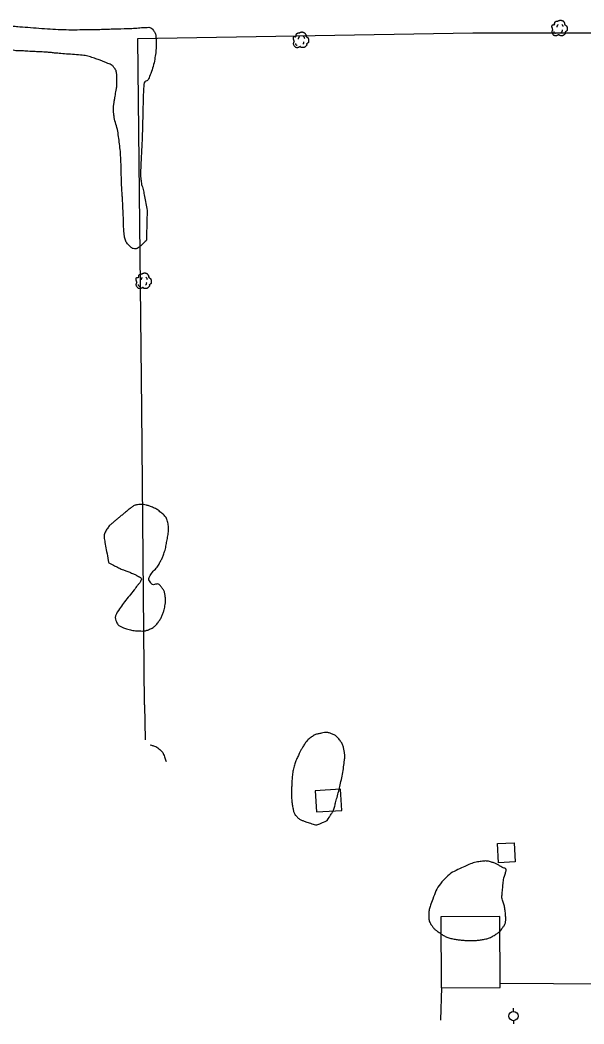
# Model space of a CAD drawing. Extents: x 2145380 to 2157287, y 139568 to 149130.
# Drawn here: x 2149576.4 to 2149820.1, y 141888.9 to 142322.8 of the extents above; entities that cross this region are included whole.
import ezdxf

# ---------------------------------------------------------------- set-up
doc = ezdxf.new("R2010")
doc.units = 0
for name, color, linetype in [('TOPO_Building', 7, 'Continuous'), ('TOPO_Fence', 7, 'Continuous'), ('TOPO_Power Pole', 7, 'Continuous'), ('TOPO_Tree', 7, 'Continuous'), ('TOPO_Tree Line', 7, 'Continuous')]:
    doc.layers.add(name, color=color, linetype=linetype)

# ---------------------------------------------------------------- blocks, each defined once
blk = doc.blocks.new('POWPOL')
at = {"layer": 'TOPO_Power Pole'}
for p, q in [((0, 10.2), (0, 17.3)), ((0, -10.2), (0, -17.3))]:
    blk.add_line(p, q, dxfattribs=at)
blk.add_circle((0, 0), 10.2, dxfattribs=at)
blk = doc.blocks.new('TREE')
at = {"layer": 'TOPO_Tree'}
for points in [[(-14.1, -0.4), (-14.2, 0.5), (-14.4, 1.4), (-14.6, 2.3), (-14.8, 3.2), (-15.5, 4), (-15.7, 4.9), (-15.8, 5.6), (-15.7, 6.3), (-15.7, 7), (-15.6, 7.9), (-15.7, 8.8), (-15.1, 9.7), (-14.6, 10.4), (-13.8, 10.5), (-13, 10.7), (-12.2, 11), (-11.1, 10), (-10.4, 10.7), (-9.4, 11.7), (-10.3, 13.3), (-9.8, 14.4), (-9.6, 15.1), (-9.3, 15.9), (-8.8, 16.5), (-8.2, 17.3), (-7.5, 17.7), (-6.7, 18.1), (-6.1, 18.4), (-5.6, 18.6), (-5.1, 18.7), (-4.5, 18.7), (-4, 18.5), (-3.5, 18.1)], [(13.2, -5.3), (13.3, -5.8), (13.4, -6.3), (13.4, -6.7), (13.8, -8.5), (12.2, -10), (10.8, -11.5), (10, -12.3), (9.1, -12.8), (8.2, -13.1), (6, -13.8), (3.3, -13.6), (1.3, -13.1), (0.5, -12.9), (-0.1, -11.4), (-0.8, -11.5), (-2, -11.6), (-3.3, -12.8), (-4.5, -13.1), (-6.1, -13.5), (-7.8, -14), (-9.3, -13.6), (-11.4, -13.1), (-12.8, -11.4), (-14.1, -9.4), (-15.3, -7.3), (-15.6, -5.1), (-15.1, -3), (-14.9, -1.9), (-13.9, -0.8), (-13.5, 0.1)], [(-4.2, 5.1), (-4.5, 6.1), (-4.3, 7.2), (-3.8, 8.2), (-3.3, 9.3), (-2.7, 10.3), (-1.6, 11)], [(-3.5, 17.6), (-3.1, 18.3), (-2.6, 18.8), (-1.9, 19.2), (-1, 19.7), (-0.2, 20), (0.7, 20.2), (1.6, 20.5), (2.5, 20.8), (3.4, 20.8), (4.1, 20.7), (4.8, 20.5), (5.5, 20.2), (6.4, 19.9), (7.3, 19.7), (8.2, 19.2), (9.4, 18.4), (10, 17.2), (10.8, 16), (11.2, 15.3), (11.6, 14.6), (11.9, 13.9), (12.2, 13.1), (11.4, 12), (11.9, 11.2), (12, 11), (12.2, 10.9), (12.4, 10.7), (12.9, 10.4), (13.5, 10), (14, 9.7), (14.7, 9.2), (15.4, 8.7), (16.1, 8.1), (16.7, 7.5), (16.9, 6.7), (17.1, 6), (17.6, 4.4), (17.7, 2.8), (17.7, 1.2), (17.7, -0.2), (17.8, -2.2), (16.6, -3), (15.5, -3.8), (14.3, -4.6), (13.2, -5.3)], [(5.9, 11.2), (6.5, 10.7), (7, 10.2), (7.4, 9.5), (7.9, 8.6), (8.3, 7.6), (8.5, 6.6)], [(-11.4, -4.5), (-11.5, -5.4), (-11, -6.3), (-10.1, -7.2), (-9.3, -8), (-8.5, -8.3), (-7.7, -8.1)], [(4.8, -6.3), (5.7, -5.7), (6.3, -4.9), (6.8, -3.9), (7.4, -2.8), (7.6, -1.7), (7.5, -0.6)]]:
    blk.add_open_spline(points, degree=3, dxfattribs=at)

msp = doc.modelspace()

# ---------------------------------------------------------------- linework, layer by layer
at = {"layer": 'TOPO_Building'}
for points in [[(2149715.5, 141981.16), (2149714.96, 141990.32), (2149703.92, 141989.67), (2149704.46, 141980.51)], [(2149789.92, 141967.23), (2149790.37, 141958.97), (2149783.17, 141958.57), (2149782.72, 141966.83)], [(2149783.97, 141904.71), (2149783.81, 141935.4), (2149758.23, 141935.26), (2149758.39, 141904.57)]]:
    msp.add_lwpolyline(points, close=True, dxfattribs=at)
at = {"layer": 'TOPO_Fence'}
for p, q in [((2149630.18, 142026.9), (2149630.54, 142011.64)), ((2149833.1, 141906.09), (2149783.96, 141906.31)), ((2149758.25, 141890.48), (2149758.76, 141904.58))]:
    msp.add_line(p, q, dxfattribs=at)
msp.add_lwpolyline([(2149630.18, 142026.9), (2149629.01, 142154.45), (2149627.34, 142314.94), (2149772.13, 142317.34), (2149827.33, 142317.38), (2149829.22, 142148.82), (2149830.63, 142041.55), (2149830.72, 141991.42), (2149934.16, 141991.85), (2150029.98, 141993.54), (2150029.88, 142020.08)], dxfattribs=at)
at = {"layer": 'TOPO_Tree Line'}
for points in [[(2149529.56, 142304.71), (2149529.86, 142306.09), (2149530.15, 142307.47), (2149530.45, 142308.84), (2149530.64, 142309.69), (2149531.42, 142310.23), (2149532.16, 142310.82), (2149533.01, 142311.48), (2149533.87, 142312.06), (2149534.84, 142312.13), (2149535.92, 142312.21), (2149537.1, 142311.95), (2149538.16, 142311.55), (2149539.02, 142311.23), (2149539.84, 142310.82), (2149540.7, 142310.52), (2149541.78, 142310.14), (2149542.85, 142309.74), (2149543.97, 142309.51), (2149545.2, 142309.26), (2149546.42, 142309.13), (2149547.66, 142309), (2149548.96, 142308.86), (2149550.26, 142308.75), (2149551.56, 142308.7), (2149552.78, 142308.65), (2149554.01, 142308.72), (2149555.23, 142308.92), (2149557.48, 142309.29), (2149559.63, 142309.94), (2149561.8, 142310.51), (2149563.96, 142311.07), (2149566.15, 142313.6), (2149568.13, 142312.72), (2149568.95, 142312.35), (2149569.75, 142311.8), (2149570.56, 142311.35), (2149571.53, 142310.82), (2149572.39, 142310.11), (2149573.47, 142309.78), (2149574.52, 142309.45), (2149575.6, 142309.6), (2149576.67, 142309.54), (2149577.89, 142309.47), (2149579.12, 142309.4), (2149580.34, 142309.33), (2149582.85, 142309.19), (2149585.37, 142309.08), (2149587.87, 142308.92), (2149589.61, 142308.82), (2149591.33, 142308.59), (2149593.06, 142308.43), (2149596.5, 142308.12), (2149599.95, 142307.98), (2149603.39, 142307.63), (2149605.74, 142307.38), (2149607.97, 142306.49), (2149610.24, 142305.75), (2149611.69, 142305.28), (2149613.08, 142304.7), (2149614.48, 142304.09), (2149615.39, 142303.7), (2149616.24, 142303.33), (2149616.92, 142302.45), (2149618.03, 142301.01), (2149618.19, 142299.41), (2149618.23, 142297.81), (2149618.27, 142296.27), (2149618.31, 142294.7), (2149618.06, 142293.17), (2149617.85, 142291.87), (2149617.57, 142290.57), (2149617.36, 142289.26), (2149617.13, 142287.82), (2149616.9, 142286.38), (2149616.77, 142284.94), (2149616.67, 142283.84), (2149616.81, 142282.73), (2149616.99, 142281.64), (2149617.48, 142278.56), (2149618.56, 142275.61), (2149618.97, 142272.53), (2149619.41, 142269.28), (2149619.78, 142266.02), (2149619.94, 142262.75), (2149620.16, 142258.22), (2149620.16, 142253.68), (2149620.42, 142249.15), (2149620.53, 142247.22), (2149620.68, 142245.3), (2149620.78, 142243.37), (2149620.85, 142241.97), (2149620.91, 142240.58), (2149620.97, 142239.18), (2149621.06, 142237.22), (2149621.11, 142235.25), (2149621.18, 142233.28), (2149621.22, 142232.01), (2149621.36, 142230.75), (2149621.52, 142229.48), (2149621.77, 142227.66), (2149622.78, 142226.1), (2149624.26, 142224.73), (2149625.15, 142223.9), (2149626.65, 142223.85), (2149627.55, 142224.44), (2149628.24, 142224.89), (2149628.88, 142225.45), (2149629.48, 142226.12), (2149630.09, 142226.8), (2149630.98, 142227.37), (2149631.01, 142228.24), (2149631.04, 142229.3), (2149631.06, 142230.37), (2149631.09, 142231.43), (2149631.15, 142233.71), (2149631.22, 142236), (2149631.27, 142238.29), (2149631.34, 142241.35), (2149630.57, 142244.37), (2149630.05, 142247.4), (2149629.66, 142249.65), (2149628.86, 142251.81), (2149628.6, 142254.08), (2149628.45, 142255.44), (2149628.45, 142256.79), (2149628.5, 142258.15), (2149628.72, 142263.83), (2149629.09, 142269.52), (2149629.26, 142275.21), (2149629.38, 142279.31), (2149629.47, 142283.4), (2149629.57, 142287.5), (2149629.64, 142290.1), (2149629.73, 142292.7), (2149629.93, 142295.3), (2149630.02, 142296.33), (2149631.62, 142296.62), (2149632.02, 142297.58), (2149633.25, 142300.53), (2149634.2, 142303.56), (2149634.72, 142306.71), (2149635.14, 142309.24), (2149635.27, 142311.81), (2149635.18, 142314.35), (2149635.13, 142315.77), (2149635, 142317.13), (2149633.97, 142318.45), (2149633.33, 142319.26), (2149632.53, 142319.72), (2149631.65, 142319.7), (2149628.9, 142319.63), (2149626.14, 142319.3), (2149623.38, 142319.22), (2149616.68, 142319.03), (2149609.99, 142318.75), (2149603.29, 142318.7), (2149598.66, 142318.66), (2149594.04, 142318.71), (2149589.41, 142319), (2149584.56, 142319.31), (2149579.74, 142319.74), (2149574.9, 142320.09), (2149573.57, 142320.19), (2149572.24, 142320.29), (2149570.92, 142320.34), (2149567.08, 142320.49), (2149563.38, 142318.63), (2149559.55, 142318.32), (2149556.02, 142318.04), (2149552.49, 142317.74), (2149548.96, 142317.74), (2149544.38, 142317.74), (2149539.8, 142317.77), (2149535.22, 142317.8), (2149532.16, 142317.83), (2149529.11, 142317.9), (2149526.06, 142317.93), (2149524.08, 142317.95), (2149522.12, 142317.6), (2149520.17, 142317.04), (2149519.25, 142316.77), (2149518.49, 142316.26), (2149517.77, 142315.58), (2149516.57, 142314.44), (2149515.63, 142313.26), (2149514.99, 142311.8), (2149514.32, 142310.29), (2149513.81, 142308.77), (2149513.4, 142307.19), (2149512.94, 142305.4), (2149512.56, 142303.61), (2149512.25, 142301.79), (2149512.1, 142300.92), (2149512.1, 142300.02), (2149512.12, 142299.14), (2149512.14, 142298.17), (2149512.24, 142297.24), (2149512.94, 142296.35), (2149513.62, 142295.5), (2149514.47, 142295.17), (2149515.39, 142295.03), (2149516.35, 142294.88), (2149517.32, 142294.83), (2149518.27, 142294.87), (2149519.26, 142294.92), (2149520.25, 142295.02), (2149521.24, 142295.16), (2149522.45, 142295.35), (2149523.6, 142295.65), (2149524.73, 142296.22), (2149525.8, 142296.77), (2149526.78, 142297.56), (2149527.2, 142298.63), (2149527.98, 142300.65), (2149528.77, 142302.68), (2149529.56, 142304.71), (2149529.56, 142304.71)], [(2149614.73, 142088.27), (2149614.73, 142088.27), (2149614.12, 142091.48), (2149613.52, 142094.69), (2149612.92, 142097.9), (2149612.62, 142099.51), (2149612.91, 142101.12), (2149613.92, 142102.71), (2149614.91, 142104.26), (2149616.03, 142105.14), (2149617.26, 142106.17), (2149618.42, 142107.15), (2149619.58, 142108.12), (2149620.75, 142109.09), (2149622.03, 142110.16), (2149623.26, 142111.2), (2149624.61, 142112.23), (2149625.7, 142113.06), (2149627.12, 142113.33), (2149628.41, 142113.4), (2149629.7, 142113.46), (2149631.04, 142113.18), (2149632.33, 142112.71), (2149634.16, 142112.05), (2149635.71, 142111.3), (2149637.27, 142110), (2149638.7, 142108.8), (2149639.87, 142107.46), (2149640.23, 142105.76), (2149640.73, 142103.46), (2149640.46, 142101.06), (2149640.06, 142098.78), (2149639.65, 142096.5), (2149639.28, 142094.23), (2149638.5, 142092.01), (2149637.99, 142090.53), (2149637.23, 142089.17), (2149636.52, 142087.82), (2149635.44, 142085.79), (2149633.42, 142084.16), (2149632.35, 142082.25), (2149631.94, 142081.5), (2149632.25, 142080.33), (2149632.84, 142079.59), (2149633.81, 142078.37), (2149636.14, 142079.5), (2149637.08, 142078.31), (2149637.96, 142077.19), (2149638.74, 142075.99), (2149638.99, 142074.61), (2149639.25, 142073.15), (2149639.32, 142071.65), (2149639.12, 142070.21), (2149638.95, 142069.03), (2149638.69, 142067.88), (2149638.29, 142066.73), (2149637.75, 142065.17), (2149637.07, 142063.81), (2149636.03, 142062.46), (2149634.91, 142060.99), (2149633.6, 142059.96), (2149631.88, 142059.29), (2149630.57, 142058.78), (2149629.24, 142058.72), (2149627.93, 142058.79), (2149625.72, 142058.9), (2149623.53, 142059.28), (2149621.34, 142060.07), (2149620.18, 142060.48), (2149619, 142061.06), (2149618.41, 142062.04), (2149617.01, 142064.34), (2149618.91, 142067.86), (2149620.59, 142070.07), (2149622.59, 142072.69), (2149624.68, 142075.19), (2149626.68, 142077.83), (2149627.36, 142078.72), (2149628.18, 142079.64), (2149628.64, 142080.54), (2149629.17, 142081.59), (2149627.03, 142082.69), (2149625.82, 142083.26), (2149624.19, 142084.02), (2149622.54, 142084.52), (2149620.93, 142085.21), (2149620.14, 142085.55), (2149619.32, 142085.84), (2149618.56, 142086.25), (2149617.28, 142086.92), (2149616, 142087.6), (2149614.73, 142088.27)], [(2149709.14, 141976.79), (2149709.14, 141976.79), (2149708.12, 141976.35), (2149707.1, 141975.91), (2149706.07, 141975.47), (2149704.15, 141974.64), (2149701.89, 141975.7), (2149699.84, 141976.36), (2149698.59, 141976.77), (2149697.43, 141977.13), (2149696.4, 141978.11), (2149695.27, 141979.18), (2149694.67, 141980.42), (2149694.4, 141981.81), (2149694.01, 141983.8), (2149693.78, 141985.78), (2149693.76, 141987.79), (2149693.75, 141989.53), (2149693.77, 141991.27), (2149693.87, 141993.01), (2149694, 141995.28), (2149694.18, 141997.53), (2149694.71, 141999.77), (2149695.19, 142001.78), (2149696.06, 142003.62), (2149696.92, 142005.49), (2149697.49, 142006.71), (2149698.11, 142007.85), (2149698.82, 142008.99), (2149699.79, 142010.55), (2149700.91, 142011.85), (2149702.48, 142012.99), (2149703.77, 142013.93), (2149705.2, 142014.28), (2149706.64, 142014.58), (2149707.95, 142014.86), (2149709.38, 142014.93), (2149710.69, 142014.49), (2149712.19, 142013.97), (2149713.4, 142013.09), (2149714.42, 142011.75), (2149715.49, 142010.35), (2149716.09, 142008.96), (2149716.39, 142007.37), (2149716.65, 142005.96), (2149716.82, 142004.54), (2149716.65, 142003.15), (2149716.26, 141999.99), (2149715.79, 141996.83), (2149715.09, 141993.69), (2149714.46, 141990.9), (2149713.77, 141988.17), (2149713.02, 141985.42), (2149712.52, 141983.58), (2149712.19, 141981.64), (2149711.18, 141980.04), (2149710.5, 141978.96), (2149709.82, 141977.87), (2149709.14, 141976.79)], [(2149632.6, 142009.52), (2149633.06, 142009.4), (2149633.52, 142009.28), (2149633.98, 142009.16), (2149635.06, 142008.88), (2149635.97, 142008.22), (2149636.85, 142007.45), (2149637.52, 142006.87), (2149638.12, 142006.24), (2149638.42, 142005.44), (2149638.8, 142004.4), (2149639.18, 142003.36), (2149639.56, 142002.32)], [(2149785.29, 141951.25), (2149785.11, 141949.07), (2149784.93, 141946.89), (2149784.74, 141944.71), (2149784.59, 141942.9), (2149785.53, 141941.15), (2149785.8, 141939.36), (2149786.1, 141937.45), (2149786.34, 141935.49), (2149786.29, 141933.56), (2149786.26, 141932.52), (2149785.76, 141931.56), (2149785.11, 141930.63), (2149784.16, 141929.26), (2149783.13, 141928.27), (2149781.75, 141927.44), (2149780.15, 141926.48), (2149778.54, 141925.79), (2149776.77, 141925.46), (2149775, 141925.13), (2149773.22, 141924.94), (2149771.44, 141924.94), (2149769.86, 141924.94), (2149768.27, 141925.02), (2149766.69, 141925.19), (2149764.86, 141925.38), (2149763.07, 141925.71), (2149761.3, 141926.32), (2149759.75, 141926.85), (2149758.46, 141927.74), (2149757.12, 141928.7), (2149756.11, 141929.43), (2149755.26, 141930.11), (2149754.49, 141931.22), (2149753.51, 141932.64), (2149753.03, 141934.13), (2149753.03, 141935.63), (2149753.02, 141937.42), (2149753.48, 141939.25), (2149754.13, 141941.03), (2149755.48, 141944.7), (2149756.71, 141948.05), (2149759.43, 141951.03), (2149761.91, 141953.75), (2149764.8, 141955.23), (2149768.03, 141956.75), (2149770.44, 141957.88), (2149772.87, 141958.73), (2149775.38, 141959.12), (2149777.07, 141959.39), (2149778.87, 141959.26), (2149780.55, 141958.72), (2149781.89, 141958.3), (2149783.05, 141957.67), (2149784.27, 141956.92), (2149785.12, 141956.39), (2149786.74, 141955.98), (2149786.46, 141955.07), (2149786.07, 141953.8), (2149785.68, 141952.53), (2149785.29, 141951.25)]]:
    msp.add_open_spline(points, degree=3, dxfattribs=at)

# ---------------------------------------------------------------- block references
at = {"layer": 'TOPO_Power Pole', "xscale": 0.19685000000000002, "yscale": 0.19685000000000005}
msp.add_blockref('POWPOL', (2149789.66, 141892.31), dxfattribs=at)
at = {"layer": 'TOPO_Tree', "xscale": 0.19685000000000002, "yscale": 0.19685000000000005}
for p in [(2149809.4, 142318.74), (2149697.64, 142313.61), (2149629.64, 142209.46)]:
    msp.add_blockref('TREE', p, dxfattribs=at)

doc.saveas('drawing.dxf')
